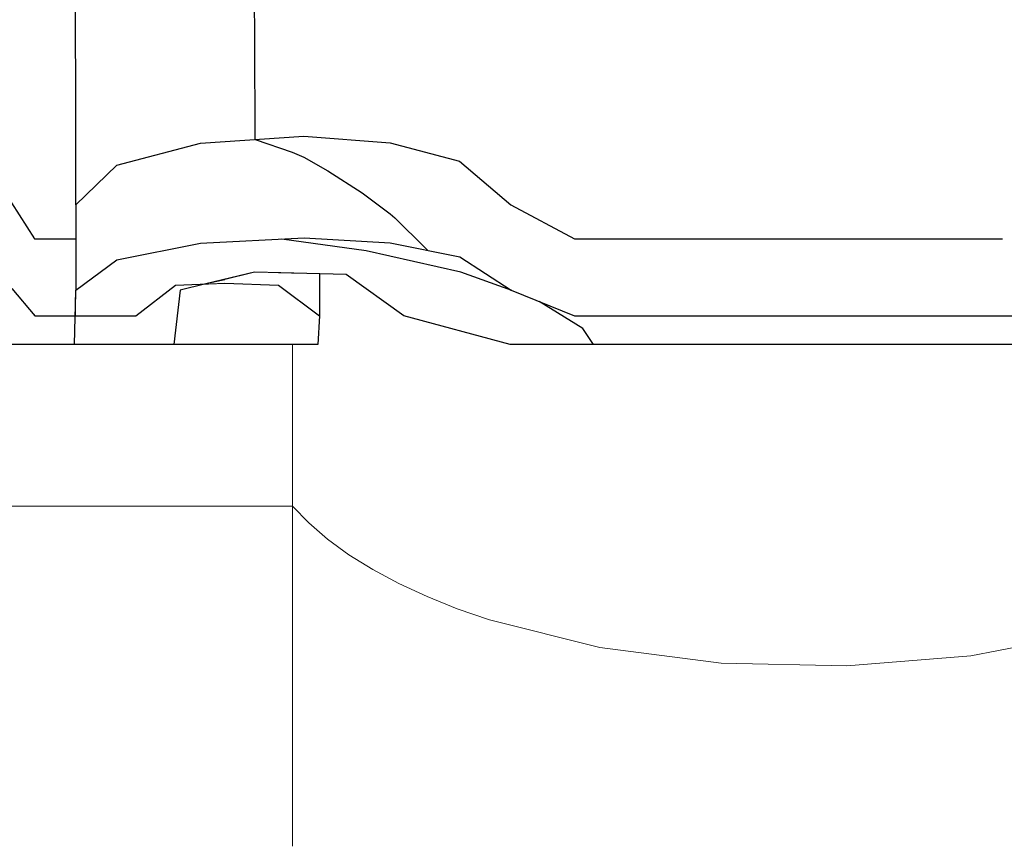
# Model space of a CAD drawing. Header units: millimetres. Extents: x -36478 to 31050, y -14815 to 11827.
# Tile 498 of 656: x -8299 to -8188, y 10744 to 10837. Entities that reach past the tile are written whole.
import ezdxf

# ---------------------------------------------------------------- set-up
doc = ezdxf.new("R2010")
doc.units = ezdxf.units.MM
doc.header["$MEASUREMENT"] = 0
doc.linetypes.add('Wipeout_Contour', pattern=[1000, 0, -1000])
for name, color, linetype in [('Nové_Konstrukce - krov', 7, 'Continuous'), ('Nové_Kóty - SP', 7, 'Continuous'), ('Nové_Výplně - Povrchové', 7, 'Continuous')]:
    doc.layers.add(name, color=color, linetype=linetype)
doc.styles.add('GENEROVANÝ_STYL_2', font='txt')
doc.dimstyles.new('GENEROVANÝ_STYL__1', dxfattribs={"dimtxt": 125, "dimasz": 190, "dimexe": 0.18, "dimexo": 300, "dimgap": 0, "dimtad": 1, "dimdec": 0, "dimzin": 0, "dimdsep": 46, "dimtxsty": 'GENEROVANÝ_STYL_2', "dimblk": 'ARROWHEAD_6', "dimblk1": 'ARROWHEAD_6', "dimblk2": 'ARROWHEAD_6', "dimcen": 0.09, "dimclrd": 1, "dimclre": 1, "dimclrt": 1, "dimazin": 0, "dimtfac": 1, "dimtdec": 4, "dimtmove": 0, "dimatfit": 3, "dimfxl": 1, "dimtolj": 1, "dimtzin": 0, "dimarcsym": 0})
doc.dimstyles.new('GENEROVANÝ_STYL__2', dxfattribs={"dimtxt": 125, "dimasz": 190, "dimexe": 0.18, "dimexo": 300, "dimgap": 0, "dimtad": 1, "dimdec": 0, "dimzin": 0, "dimdsep": 46, "dimtxsty": 'GENEROVANÝ_STYL_2', "dimblk": 'ARROWHEAD_6', "dimblk1": 'ARROWHEAD_6', "dimblk2": 'ARROWHEAD_6', "dimcen": 0.09, "dimclrd": 1, "dimclre": 1, "dimclrt": 1, "dimazin": 0, "dimtfac": 1, "dimtdec": 4, "dimtmove": 2, "dimatfit": 3, "dimfxl": 1, "dimtolj": 1, "dimtzin": 0, "dimarcsym": 0})

# ---------------------------------------------------------------- blocks, each defined once
blk = doc.blocks.new('*X13')
at = {"layer": 'Nové_Výplně - Povrchové', "color": 21, "linetype": 'Continuous', "lineweight": 20, "true_color": 0xffaaaa}
for p, q in [((-8268.69, 10846), (-8268.69, 10807.03)), ((-8259.65, 10838.22), (-8256.71, 10836.65)), ((-8256.71, 10836.65), (-8253.53, 10835.17)), ((-8253.53, 10835.17), (-8250.12, 10833.8)), ((-8250.12, 10833.8), (-8246.5, 10832.54)), ((-8246.5, 10832.54), (-8234.05, 10829.44)), ((-8192.24, 10828.5), (-8179.18, 10831.03)), ((-8234.05, 10829.44), (-8220.39, 10827.69)), ((-8206.21, 10827.37), (-8192.24, 10828.5)), ((-8220.39, 10827.69), (-8206.21, 10827.37)), ((-8268.69, 10806.8), (-8268.69, 10743.92)), ((-8292.71, 10782.27), (-8316.72, 10782.27)), ((-8268.69, 10782.27), (-8292.71, 10782.27)), ((-8268.69, 10782.27), (-8266.86, 10780.38)), ((-8266.86, 10780.38), (-8264.74, 10778.55)), ((-8264.74, 10778.55), (-8262.34, 10776.79)), ((-8262.34, 10776.79), (-8259.65, 10775.12)), ((-8259.65, 10775.12), (-8256.71, 10773.54)), ((-8256.71, 10773.54), (-8253.53, 10772.06)), ((-8253.53, 10772.06), (-8250.12, 10770.69)), ((-8250.12, 10770.69), (-8246.5, 10769.44)), ((-8246.5, 10769.44), (-8234.05, 10766.34)), ((-8192.24, 10765.39), (-8179.18, 10767.92)), ((-8234.05, 10766.34), (-8220.39, 10764.58)), ((-8220.39, 10764.58), (-8206.21, 10764.26)), ((-8206.21, 10764.26), (-8192.24, 10765.39))]:
    blk.add_line(p, q, dxfattribs=at)
blk = doc.blocks.new('výplň_6_1', base_point=(0, 0))
at = {"layer": 'Nové_Výplně - Povrchové', "color": 21, "linetype": 'Continuous', "lineweight": 20, "true_color": 0xffaaaa}
blk.add_blockref('*X13', (0, 0), dxfattribs=at)
blk = doc.blocks.new('*D6316')
at = {"layer": 'Nové_Kóty - SP', "color": 1, "linetype": 'Continuous', "lineweight": 25}
for p, q in [((-6330.41, 9887.65), (-4580.7, 11090.34)), ((-6160.47, 9640.43), (-6436.62, 10042.17)), ((-6304.64, 10026.71), (-6356.17, 9748.6)), ((-9579.03, 7654.66), (-6330.41, 9887.65)), ((-9553.27, 7793.71), (-9604.79, 7515.6))]:
    blk.add_line(p, q, dxfattribs=at)
at = {"layer": 'Nové_Kóty - SP', "color": 1, "lineweight": 25, "insert": (-8145, 8670.7), "char_height": 125, "attachment_point": 7, "rotation": 34.5034, "style": 'GENEROVANÝ_STYL_2'}
blk.add_mtext('\\A1;{\\pql;\\fArial|b0|i0|c0|p38;3\xa0942}', dxfattribs=at)
blk = doc.blocks.new('ARROWHEAD_6')
at = {"color": 0, "linetype": 'Continuous', "lineweight": 0}
for p, q in [((-0.5, -0.5), (0.5, 0.5)), ((0, 0), (-1, 0))]:
    blk.add_line(p, q, dxfattribs=at)
blk = doc.blocks.new('*D6326')
at = {"layer": 'Nové_Kóty - SP', "color": 1, "linetype": 'Continuous', "lineweight": 25}
for p, q in [((-4581.24, 11091.13), (-4857.39, 11492.87)), ((-4776.94, 11199.3), (-4725.42, 11477.41)), ((-4751.18, 11338.35), (-4627.57, 11423.32)), ((-10278.77, 7538.87), (-4751.18, 11338.35)), ((-10108.84, 7291.64), (-10384.98, 7693.38)), ((-10253.01, 7677.92), (-10304.54, 7399.81)), ((-10402.39, 7453.9), (-10278.77, 7538.87))]:
    blk.add_line(p, q, dxfattribs=at)
at = {"layer": 'Nové_Kóty - SP', "color": 1, "lineweight": 25, "insert": (-8042.9, 9106.07), "char_height": 125, "attachment_point": 7, "rotation": 34.5034, "style": 'GENEROVANÝ_STYL_2'}
blk.add_mtext('\\A1;{\\pql;\\fArial|b0|i0|c0|p38;6\xa0707- KROKEV}', dxfattribs=at)
blk = doc.blocks.new('*D6327')
at = {"layer": 'Nové_Kóty - SP', "color": 1, "linetype": 'Continuous', "lineweight": 25}
for p, q in [((-10443.65, 7778.73), (-4851.3, 11622.72)), ((-10273.71, 7531.5), (-10549.86, 7933.25)), ((-10294.79, 7517.01), (-10570.94, 7918.75)), ((-10417.88, 7917.78), (-10469.41, 7639.67)), ((-10490.49, 7625.18), (-10438.97, 7903.29)), ((-10464.73, 7764.24), (-10443.65, 7778.73)), ((-10588.34, 7679.27), (-10464.73, 7764.24))]:
    blk.add_line(p, q, dxfattribs=at)
at = {"layer": 'Nové_Kóty - SP', "color": 1, "lineweight": 25, "insert": (-10717.64, 7620.73), "char_height": 125, "attachment_point": 7, "rotation": 34.5034, "style": 'GENEROVANÝ_STYL_2'}
blk.add_mtext('\\A1;{\\pql;\\fArial|b0|i0|c0|p38;25}', dxfattribs=at)
blk = doc.blocks.new('*D6328')
at = {"layer": 'Nové_Kóty - SP', "color": 1, "linetype": 'Continuous', "lineweight": 25}
for p, q in [((-4681.37, 11375.49), (-4957.51, 11777.24)), ((-4877.07, 11483.67), (-4825.54, 11761.78)), ((-4851.3, 11622.72), (-4727.69, 11707.69)), ((-10443.65, 7778.73), (-4851.3, 11622.72)), ((-10417.88, 7917.78), (-10469.41, 7639.67)), ((-10490.49, 7625.18), (-10438.97, 7903.29))]:
    blk.add_line(p, q, dxfattribs=at)
at = {"layer": 'Nové_Kóty - SP', "color": 1, "lineweight": 25, "insert": (-7480.19, 9877.1), "char_height": 125, "attachment_point": 7, "rotation": 34.5034, "style": 'GENEROVANÝ_STYL_2'}
blk.add_mtext('\\A1;{\\pql;\\fArial|b0|i0|c0|p38;+ 6 787}', dxfattribs=at)

msp = doc.modelspace()

# ---------------------------------------------------------------- block references
at = {"layer": 'Nové_Výplně - Povrchové', "color": 21, "linetype": 'Continuous', "lineweight": 20, "true_color": 0xffaaaa}
msp.add_blockref('výplň_6_1', (0, 0), dxfattribs=at)

# ---------------------------------------------------------------- next in the draw order: wipeouts: each hides what was drawn before it
at = {"color": 254, "linetype": 'Wipeout_Contour', "lineweight": 0, "ltscale": 54633.990635}
msp.add_wipeout([(-8297.92, 10851.24), (-8300.53, 10859.66), (-8300.44, 10843.91), (-8297.84, 10837.08)], dxfattribs=at).dxf.layer = 'Nové_Výplně - Povrchové'
at = {"color": 254, "linetype": 'Wipeout_Contour', "lineweight": 0, "ltscale": 54562.983892}
msp.add_wipeout([(-8267.51, 10856.52), (-8279.18, 10855.19), (-8279.1, 10834.42), (-8267.43, 10835.4)], dxfattribs=at).dxf.layer = 'Nové_Výplně - Povrchové'
at = {"color": 254, "linetype": 'Wipeout_Contour', "lineweight": 0, "ltscale": 54568.264609}
msp.add_wipeout([(-8293.21, 10843.49), (-8293.27, 10837.08), (-8293.21, 10821.08), (-8293.15, 10825.8)], dxfattribs=at).dxf.layer = 'Nové_Výplně - Povrchové'
at = {"color": 254, "linetype": 'Wipeout_Contour', "lineweight": 0, "ltscale": 54440.512414}
msp.add_wipeout([(-8236.95, 10821.08), (-8237, 10837.08), (-8244.17, 10843.49), (-8244.1, 10825.8)], dxfattribs=at).dxf.layer = 'Nové_Výplně - Povrchové'

# ---------------------------------------------------------------- next in the draw order: wipeouts: each hides what was drawn before it
at = {"color": 254, "linetype": 'Wipeout_Contour', "lineweight": 0, "ltscale": 54476.471806}
msp.add_wipeout([(-8249.96, 10851.76), (-8249.89, 10831.89), (-8244.1, 10825.8), (-8244.17, 10843.49)], dxfattribs=at).dxf.layer = 'Nové_Výplně - Povrchové'
at = {"color": 254, "linetype": 'Wipeout_Contour', "lineweight": 0, "ltscale": 54581.835041}
msp.add_wipeout([(-8288.6, 10851.02), (-8293.21, 10843.49), (-8293.15, 10825.8), (-8288.53, 10831.35)], dxfattribs=at).dxf.layer = 'Nové_Výplně - Povrchové'
at = {"color": 254, "linetype": 'Wipeout_Contour', "lineweight": 0, "ltscale": 54583.232304}
msp.add_wipeout([(-8297.78, 10821.08), (-8297.84, 10837.08), (-8300.44, 10843.91), (-8300.38, 10826.11)], dxfattribs=at).dxf.layer = 'Nové_Výplně - Povrchové'
at = {"color": 254, "linetype": 'Wipeout_Contour', "lineweight": 0, "ltscale": 54416.345409}
msp.add_wipeout([(-8231.41, 10821.08), (-8231.47, 10837.08), (-8237, 10837.08), (-8236.95, 10821.08)], dxfattribs=at).dxf.layer = 'Nové_Výplně - Povrchové'

# ---------------------------------------------------------------- next in the draw order: wipeouts: each hides what was drawn before it
at = {"color": 254, "linetype": 'Wipeout_Contour', "lineweight": 0, "ltscale": 54580.964205}
msp.add_wipeout([(-8279.18, 10855.19), (-8288.6, 10851.02), (-8288.53, 10831.35), (-8279.1, 10834.42)], dxfattribs=at).dxf.layer = 'Nové_Výplně - Povrchové'
at = {"color": 254, "linetype": 'Wipeout_Contour', "lineweight": 0, "ltscale": 54509.295087}
msp.add_wipeout([(-8249.96, 10851.76), (-8257.8, 10855.27), (-8257.72, 10834.48), (-8249.89, 10831.89)], dxfattribs=at).dxf.layer = 'Nové_Výplně - Povrchové'
at = {"color": 254, "linetype": 'Wipeout_Contour', "lineweight": 0, "ltscale": 54512.381442}
msp.add_wipeout([(-8293.15, 10825.8), (-8293.21, 10821.08), (-8293.17, 10803.72), (-8293.1, 10806.61)], dxfattribs=at).dxf.layer = 'Nové_Výplně - Povrchové'

# ---------------------------------------------------------------- next in the draw order: wipeouts: each hides what was drawn before it
at = {"color": 254, "linetype": 'Wipeout_Contour', "lineweight": 0, "ltscale": 54537.160948}
msp.add_wipeout([(-8257.8, 10855.27), (-8267.51, 10856.52), (-8267.43, 10835.4), (-8257.72, 10834.48)], dxfattribs=at).dxf.layer = 'Nové_Výplně - Povrchové'
at = {"color": 254, "linetype": 'Wipeout_Contour', "lineweight": 0, "ltscale": 325138.040926}
msp.add_wipeout([(-8293.1, 10806.61), (-8293.17, 10803.72), (-8286.34, 10803.72), (-8281.87, 10807.15), (-8278.45, 10807.3), (-8272.96, 10808.61), (-8262.66, 10808.38), (-8256.16, 10803.72), (-8244.15, 10800.48), (-8150.46, 10800.48), (-7938.25, 10800.72), (-7938.18, 10803.72), (-7942.75, 10803.72), (-7945.34, 10806.8), (-7951.57, 10807.25), (-7958.3, 10806.84), (-7960.57, 10803.72), (-8236.9, 10803.72), (-8244.06, 10806.61), (-8249.83, 10810.34), (-8257.67, 10811.92), (-8267.38, 10812.49), (-8279.05, 10811.89), (-8288.48, 10810.01)], dxfattribs=at).dxf.layer = 'Nové_Výplně - Povrchové'

# ---------------------------------------------------------------- next in the draw order: linework, layer by layer
at = {"layer": 'Nové_Konstrukce - krov', "color": 1, "linetype": 'Continuous', "lineweight": 25}
for p, q in [((-8256.16, 10803.72), (-8262.66, 10808.38)), ((-8234.75, 10800.48), (-8235.95, 10802.29)), ((-8150.46, 10800.48), (-8244.15, 10800.48))]:
    msp.add_line(p, q, dxfattribs=at)

# ---------------------------------------------------------------- next in the draw order: wipeouts: each hides what was drawn before it
at = {"color": 254, "linetype": 'Wipeout_Contour', "lineweight": 0, "ltscale": 54493.414646}
msp.add_wipeout([(-8267.38, 10812.49), (-8267.43, 10835.4), (-8279.1, 10834.42), (-8279.05, 10811.89)], dxfattribs=at).dxf.layer = 'Nové_Výplně - Povrchové'
at = {"color": 254, "linetype": 'Wipeout_Contour', "lineweight": 0, "ltscale": 54519.843287}
msp.add_wipeout([(-8288.53, 10831.35), (-8293.15, 10825.8), (-8293.1, 10806.61), (-8288.48, 10810.01)], dxfattribs=at).dxf.layer = 'Nové_Výplně - Povrchové'
at = {"color": 254, "linetype": 'Wipeout_Contour', "lineweight": 0, "ltscale": 54384.492159}
msp.add_wipeout([(-8236.9, 10803.72), (-8236.95, 10821.08), (-8244.1, 10825.8), (-8244.06, 10806.61)], dxfattribs=at).dxf.layer = 'Nové_Výplně - Povrchové'
at = {"color": 254, "linetype": 'Wipeout_Contour', "lineweight": 0, "ltscale": 40838.778116}
msp.add_wipeout([(-8276.3, 10807.82), (-8278.45, 10807.3), (-8276.3, 10807.4)], dxfattribs=at).dxf.layer = 'Nové_Výplně - Povrchové'

# ---------------------------------------------------------------- next in the draw order: linework, layer by layer
at = {"layer": 'Nové_Konstrukce - krov', "color": 1, "linetype": 'Continuous', "lineweight": 25}
for p, q in [((-8272.94, 10834.94), (-8272.98, 10845.08)), ((-8272.91, 10823.57), (-8272.94, 10834.94)), ((-8272.91, 10823.57), (-8268.73, 10822.15)), ((-8244.15, 10800.48), (-8256.16, 10803.72))]:
    msp.add_line(p, q, dxfattribs=at)

# ---------------------------------------------------------------- next in the draw order: wipeouts: each hides what was drawn before it
at = {"color": 254, "linetype": 'Wipeout_Contour', "lineweight": 0, "ltscale": 54565.15614}
msp.add_wipeout([(-8293.27, 10837.08), (-8297.84, 10837.08), (-8297.78, 10821.08), (-8293.21, 10821.08)], dxfattribs=at).dxf.layer = 'Nové_Výplně - Povrchové'
at = {"color": 254, "linetype": 'Wipeout_Contour', "lineweight": 0, "ltscale": 54513.833696}
msp.add_wipeout([(-8279.05, 10811.89), (-8279.1, 10834.42), (-8288.53, 10831.35), (-8288.48, 10810.01)], dxfattribs=at).dxf.layer = 'Nové_Výplně - Povrchové'
at = {"color": 254, "linetype": 'Wipeout_Contour', "lineweight": 0, "ltscale": 54414.034079}
msp.add_wipeout([(-8249.89, 10831.89), (-8249.83, 10810.34), (-8244.06, 10806.61), (-8244.1, 10825.8)], dxfattribs=at).dxf.layer = 'Nové_Výplně - Povrchové'
at = {"color": 254, "linetype": 'Wipeout_Contour', "lineweight": 0, "ltscale": 54363.122817}
msp.add_wipeout([(-8231.37, 10803.72), (-8231.41, 10821.08), (-8236.95, 10821.08), (-8236.9, 10803.72)], dxfattribs=at).dxf.layer = 'Nové_Výplně - Povrchové'

# ---------------------------------------------------------------- next in the draw order: linework, layer by layer
at = {"layer": 'Nové_Konstrukce - krov', "color": 1, "linetype": 'Continuous', "lineweight": 25}
for p, q in [((-8293.21, 10843.49), (-8293.15, 10825.8)), ((-8288.51, 10820.68), (-8279.07, 10823.16)), ((-8244.08, 10816.2), (-8236.92, 10812.4)), ((-8243.97, 10806.57), (-8249.72, 10808.64)), ((-8244.06, 10806.61), (-8236.9, 10803.72)), ((-8235.95, 10802.29), (-8240.9, 10805.33))]:
    msp.add_line(p, q, dxfattribs=at)

# ---------------------------------------------------------------- next in the draw order: wipeouts: each hides what was drawn before it
at = {"color": 254, "linetype": 'Wipeout_Contour', "lineweight": 0, "ltscale": 54441.718325}
msp.add_wipeout([(-8249.83, 10810.34), (-8249.89, 10831.89), (-8257.72, 10834.48), (-8257.67, 10811.92)], dxfattribs=at).dxf.layer = 'Nové_Výplně - Povrchové'
at = {"color": 254, "linetype": 'Wipeout_Contour', "lineweight": 0, "ltscale": 54038.020684}
msp.add_wipeout([(-7965.8, 10803.72), (-7965.84, 10821.08), (-8231.41, 10821.08), (-8231.37, 10803.72)], dxfattribs=at).dxf.layer = 'Nové_Výplně - Povrchové'

# ---------------------------------------------------------------- next in the draw order: linework, layer by layer
at = {"layer": 'Nové_Konstrukce - krov', "color": 1, "linetype": 'Continuous', "lineweight": 25}
for p, q in [((-8249.86, 10821.12), (-8244.08, 10816.2)), ((-8236.92, 10812.4), (-8231.39, 10812.4)), ((-8231.39, 10812.4), (-8188.65, 10812.4)), ((-8253.69, 10811.33), (-8253.45, 10811.07)), ((-8249.72, 10808.64), (-8260.38, 10811.05)), ((-8249.83, 10810.34), (-8244.06, 10806.61)), ((-8236.9, 10803.72), (-8231.37, 10803.72)), ((-8231.37, 10803.72), (-7965.8, 10803.72))]:
    msp.add_line(p, q, dxfattribs=at)

# ---------------------------------------------------------------- next in the draw order: wipeouts: each hides what was drawn before it
at = {"color": 254, "linetype": 'Wipeout_Contour', "lineweight": 0, "ltscale": 54091.563003}
msp.add_wipeout([(-7965.84, 10821.08), (-7965.9, 10837.08), (-8231.47, 10837.08), (-8231.41, 10821.08)], dxfattribs=at).dxf.layer = 'Nové_Výplně - Povrchové'
at = {"color": 254, "linetype": 'Wipeout_Contour', "lineweight": 0, "ltscale": 54467.525647}
msp.add_wipeout([(-8257.67, 10811.92), (-8257.72, 10834.48), (-8267.43, 10835.4), (-8267.38, 10812.49)], dxfattribs=at).dxf.layer = 'Nové_Výplně - Povrchové'

# ---------------------------------------------------------------- next in the draw order: linework, layer by layer
at = {"layer": 'Nové_Konstrukce - krov', "color": 1, "linetype": 'Continuous', "lineweight": 25}
for p, q in [((-8279.07, 10823.16), (-8267.41, 10823.94)), ((-8267.41, 10823.94), (-8257.69, 10823.2)), ((-8257.69, 10823.2), (-8249.86, 10821.12)), ((-8268.73, 10822.15), (-8267.4, 10821.58)), ((-8267.4, 10821.58), (-8264.7, 10820.06)), ((-8264.7, 10820.06), (-8260.83, 10817.56)), ((-8260.83, 10817.56), (-8257.67, 10815.22)), ((-8257.67, 10815.22), (-8257.15, 10814.75)), ((-8257.15, 10814.75), (-8253.69, 10811.33)), ((-8257.67, 10811.92), (-8249.83, 10810.34))]:
    msp.add_line(p, q, dxfattribs=at)

# ---------------------------------------------------------------- next in the draw order: wipeouts: each hides what was drawn before it
at = {"color": 254, "linetype": 'Wipeout_Contour', "lineweight": 0, "ltscale": 384852.103433}
msp.add_wipeout([(-8648.16, 10803.72), (-8641.33, 10803.72), (-8637.82, 10806.41), (-8636.38, 10806.41), (-8636.36, 10806.61), (-8627.95, 10808.61), (-8617.65, 10808.38), (-8611.15, 10803.72), (-8599.14, 10800.48), (-8265.85, 10800.48), (-8265.63, 10803.72), (-8270.27, 10807.15), (-8276.3, 10807.4), (-8281.87, 10807.15), (-8286.34, 10803.72), (-8297.74, 10803.72), (-8300.33, 10806.8), (-8306.56, 10807.25), (-8313.29, 10806.84), (-8315.56, 10803.72), (-8591.9, 10803.72), (-8599.05, 10806.61), (-8604.83, 10810.34), (-8612.66, 10811.92), (-8622.37, 10812.49), (-8634.04, 10811.89), (-8643.47, 10810.01), (-8648.09, 10806.61)], dxfattribs=at).dxf.layer = 'Nové_Výplně - Povrchové'

# ---------------------------------------------------------------- next in the draw order: linework, layer by layer
at = {"layer": 'Nové_Konstrukce - krov', "color": 1, "linetype": 'Continuous', "lineweight": 25}
for p, q in [((-8279.05, 10811.89), (-8267.38, 10812.49)), ((-8260.38, 10811.05), (-8269.89, 10812.36)), ((-8267.38, 10812.49), (-8257.67, 10811.92)), ((-8288.48, 10810.01), (-8279.05, 10811.89)), ((-8286.34, 10803.72), (-8281.87, 10807.15)), ((-8278.45, 10807.3), (-8281.37, 10806.61)), ((-8281.37, 10806.61), (-8282.08, 10800.48)), ((-8291.51, 10803.72), (-8286.34, 10803.72)), ((-8280.79, 10800.48), (-8308, 10800.48)), ((-8265.85, 10800.48), (-8280.79, 10800.48))]:
    msp.add_line(p, q, dxfattribs=at)

# ---------------------------------------------------------------- next in the draw order: wipeouts: each hides what was drawn before it
at = {"color": 254, "linetype": 'Wipeout_Contour', "lineweight": 0, "ltscale": 54527.170078}
msp.add_wipeout([(-8297.74, 10803.72), (-8297.78, 10821.08), (-8300.38, 10826.11), (-8300.33, 10806.8)], dxfattribs=at).dxf.layer = 'Nové_Výplně - Povrchové'
at = {"color": 254, "linetype": 'Wipeout_Contour', "lineweight": 0, "ltscale": 54428.416775}
msp.add_wipeout([(-8265.64, 10808.45), (-8270.27, 10808.55), (-8270.27, 10807.15), (-8265.63, 10803.72)], dxfattribs=at).dxf.layer = 'Nové_Výplně - Povrchové'

# ---------------------------------------------------------------- next in the draw order: linework, layer by layer
at = {"layer": 'Nové_Konstrukce - krov', "color": 1, "linetype": 'Continuous', "lineweight": 25}
for p, q in [((-8265.64, 10808.45), (-8265.63, 10803.72)), ((-8265.63, 10803.72), (-8265.85, 10800.48))]:
    msp.add_line(p, q, dxfattribs=at)

# ---------------------------------------------------------------- next in the draw order: wipeouts: each hides what was drawn before it
at = {"color": 254, "linetype": 'Wipeout_Contour', "lineweight": 0, "ltscale": 54512.077946}
msp.add_wipeout([(-8293.21, 10821.08), (-8297.78, 10821.08), (-8297.74, 10803.72), (-8293.17, 10803.72)], dxfattribs=at).dxf.layer = 'Nové_Výplně - Povrchové'
at = {"color": 254, "linetype": 'Wipeout_Contour', "lineweight": 0, "ltscale": 68054.683427}
msp.add_wipeout([(-8276.3, 10807.82), (-8276.3, 10807.4), (-8270.27, 10807.15), (-8270.27, 10808.55), (-8272.96, 10808.61)], dxfattribs=at).dxf.layer = 'Nové_Výplně - Povrchové'

# ---------------------------------------------------------------- next in the draw order: linework, layer by layer
at = {"layer": 'Nové_Konstrukce - krov', "color": 1, "linetype": 'Continuous', "lineweight": 25}
for p, q in [((-8293.15, 10825.8), (-8293.1, 10806.61)), ((-8293.12, 10816.2), (-8288.51, 10820.68)), ((-8300.36, 10816.46), (-8297.76, 10812.4)), ((-8297.76, 10812.4), (-8293.19, 10812.4)), ((-8293.1, 10806.61), (-8288.48, 10810.01)), ((-8272.96, 10808.61), (-8278.45, 10807.3)), ((-8262.66, 10808.38), (-8272.96, 10808.61)), ((-8300.33, 10806.8), (-8297.74, 10803.72)), ((-8281.87, 10807.15), (-8276.3, 10807.4)), ((-8276.3, 10807.4), (-8270.27, 10807.15)), ((-8270.27, 10807.15), (-8265.63, 10803.72)), ((-8293.25, 10800.48), (-8293.1, 10806.61)), ((-8297.74, 10803.72), (-8291.51, 10803.72))]:
    msp.add_line(p, q, dxfattribs=at)

# ---------------------------------------------------------------- next in the draw order: dimensions: what is measured, and where the dimension line sits
at = {"layer": 'Nové_Kóty - SP', "color": 1, "linetype": 'Continuous', "lineweight": 25}
for base, p1, p2, text, dimstyle, picture, middle in [((-4851.3, 11622.72), (-9826.86, 6881.41), (-4515.96, 11134.85), '+ 6 787', 'GENEROVANÝ_STYL__2', '*D6328', (-7268.85, 10098.2)), ((-10443.65, 7778.73), (-9842.86, 6859.52), (-9826.86, 6881.41), '25', 'GENEROVANÝ_STYL__1', '*D6327', (-10674.52, 7726.21)), ((-4751.18, 11338.35), (-9826.86, 6881.41), (-4362.54, 10772.95), '<MeasuredValue>- KROKEV', 'GENEROVANÝ_STYL__1', '*D6326', (-7174.22, 9779.01))]:
    dim = msp.add_linear_dim(base=base, p1=p1, p2=p2, angle=34.5034, text=text, dimstyle=dimstyle, dxfattribs=at)
    dim.commit()
    dim.dimension.update_dxf_attribs({"geometry": picture, "text_midpoint": middle, "dimtype": 160, "text_rotation": 34.5034})
dim = msp.add_linear_dim(base=(-6330.41, 9887.65), p1=(-9271.51, 7207.26), p2=(-6039.22, 9464.03), angle=34.5034, dimstyle='GENEROVANÝ_STYL__1', dxfattribs=at)
dim.commit()
dim.dimension.update_dxf_attribs({"geometry": '*D6316', "text_midpoint": (-8003.47, 8843.83), "dimtype": 160, "text_rotation": 34.5034})

doc.saveas('drawing.dxf')
